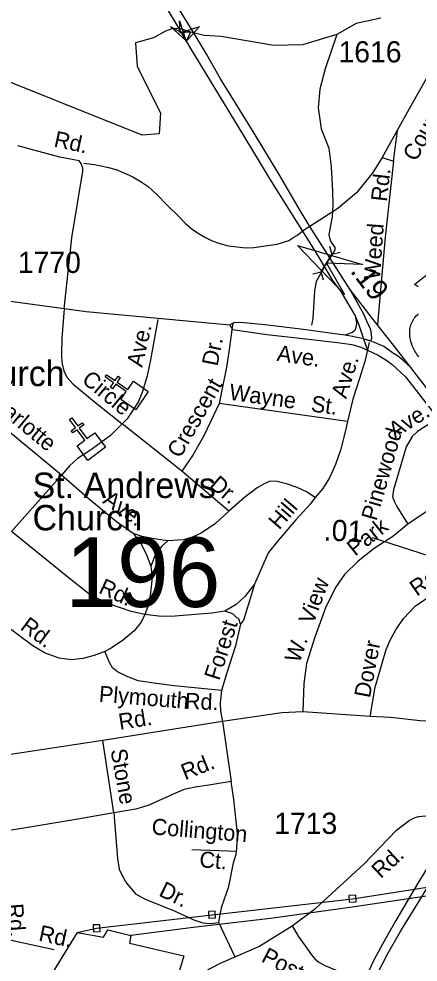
# Model space of a CAD drawing. Extents: x 2220236 to 2384410, y 720751 to 894131.
# Drawn here: x 2344734 to 2347089, y 803394 to 808960 of the extents above; entities that cross this region are included whole.
import ezdxf

# ---------------------------------------------------------------- set-up
doc = ezdxf.new("R2010")
doc.units = 0
doc.layers.add('Default', color=7, linetype='Continuous')

msp = doc.modelspace()

# ---------------------------------------------------------------- linework, layer by layer
at = {"layer": 'Default'}
for p, q in [((2346943.9, 808120.5), (2346966.2, 808300.2)), ((2346877.2, 808141), (2346943.9, 808120.5)), ((2346565.9, 807619.2), (2346579.3, 807570.3)), ((2346516.6, 807466.9), (2346579.3, 807570.3)), ((2346628.9, 807581), (2346579.3, 807570.3)), ((2346467, 807456.1), (2346516.6, 807466.9)), ((2346530, 807417.9), (2346516.6, 807466.9)), ((2345994.9, 807165.3), (2345980.1, 807053.3)), ((2346800, 807049.4), (2346773.5, 806937.6)), ((2344985.9, 806266.7), (2344436.6, 806720.1)), ((2346671.5, 806584.9), (2345914.5, 806689.8)), ((2345695.4, 806291.3), (2345342.1, 806571)), ((2344985.9, 806266.7), (2344689.9, 805935.3)), ((2345972.2, 806054.7), (2345695.4, 806291.3)), ((2347153.6, 806062.9), (2347028.8, 805977.4)), ((2347973.4, 805524.9), (2346818.6, 805898)), ((2346806.2, 804843.8), (2346407.7, 804871.2)), ((2345933.9, 804814.7), (2345229.3, 804702)), ((2345933.9, 804814.7), (2345986.1, 804460)), ((2345229.3, 804702), (2344521.6, 804593.5)), ((2345294.2, 804275.1), (2345229.3, 804702)), ((2346018.4, 804047.8), (2345754.4, 804056.9)), ((2346010, 803424.1), (2345913.3, 803628.9)), ((2344941.5, 803467.2), (2344624.8, 803535.5))]:
    msp.add_line(p, q, dxfattribs=at)
for points in [[(2345480.9, 809244.3), (2345496.4, 809215.6), (2345585.8, 809051.3), (2345652.8, 808942.6)], [(2345749.9, 808902.8), (2345658, 809050.6), (2345596.2, 809160.4)], [(2346869.5, 808964.1), (2346722.8, 808932.1), (2346608.7, 808866.5), (2346407.1, 808805.7), (2346237.1, 808803.3), (2345927.2, 808855), (2345827, 808861.1), (2345748.1, 808881.1), (2345688, 808901.8), (2345641.2, 808903.6), (2345598.1, 808887.2), (2345527.1, 808848.3), (2345421.5, 808817.9), (2345431.5, 808679), (2345568.4, 808405.6), (2345561.5, 808280.5), (2345461.4, 808273.2), (2344448.4, 808678.2)], [(2345652.8, 808942.6), (2345746.4, 808785.4), (2345862.5, 808594.2), (2346061, 808267.1), (2346213.6, 808013.2), (2346345.3, 807802.6), (2346406.1, 807706.8)], [(2346450.2, 807734.3), (2346393.5, 807829.9), (2346269.8, 808042.1), (2346122, 808284.8), (2345923.4, 808605.5), (2345838.6, 808755), (2345749.9, 808902.8)], [(2347268.3, 808837.9), (2347053.4, 808459.4), (2346877.2, 808141), (2346820.8, 808053.7), (2346725.3, 807933.2), (2346615.5, 807839.8), (2346450.2, 807734.3)], [(2346608.7, 808866.5), (2346540.7, 808664.8), (2346509.1, 808545.7), (2346499.4, 808433.9), (2346516.4, 808310), (2346562.5, 808195.8), (2346574.7, 808086.5), (2346583.2, 807940.2), (2346585.6, 807864.8), (2346580.7, 807790.7), (2346571, 807740.9), (2346562.5, 807686.2), (2346571, 807648.6), (2346597.7, 807610.9), (2346597.7, 807597.5), (2346583.2, 807573.2), (2346547.9, 807518.6), (2346487.2, 807410.4), (2346477.5, 807354.2), (2346467.8, 807191.4), (2346460.5, 807152.7)], [(2345000.3, 807248.4), (2345046.2, 807667.8), (2345110.4, 808061.8), (2345110, 808079.6), (2345101.8, 808105.6), (2345089.5, 808121.3), (2344975.2, 808144.5), (2344727.2, 808211.2)], [(2345116.3, 808107.7), (2345179.6, 808100.8), (2345254.9, 808085.4), (2345307.9, 808070), (2345352.4, 808051.2), (2345402, 808028.9), (2345448.2, 808001.5), (2345496.1, 807970.7), (2345549.1, 807921.1), (2345608.9, 807861.2), (2345679.1, 807791), (2345715, 807753.4), (2345757.7, 807717.4), (2345792, 807695.2), (2345831.3, 807671.2), (2345874.1, 807650.7), (2345918.5, 807633.6), (2345968.1, 807619.9), (2346021.2, 807614.7), (2346072.5, 807609.6), (2346118.6, 807611.3), (2346202.5, 807621.6), (2346257.2, 807630.1), (2346325.6, 807652.4), (2346356.4, 807671.1)], [(2346943.9, 808120.5), (2346894.9, 807670.8), (2346849, 807156.7)], [(2346450.2, 807734.3), (2346406.1, 807706.8)], [(2346686.2, 807364.9), (2346450.2, 807734.3)], [(2346356.4, 807671.1), (2346373.5, 807681.5), (2346406.1, 807706.8)], [(2346406.1, 807706.8), (2346497.2, 807562.4), (2346583.2, 807416.9), (2346631.8, 807350.1), (2346653.4, 807314.2), (2346716.5, 807208.1), (2346738.2, 807154.8), (2346766.4, 807072.4)], [(2340486.7, 807629.8), (2342745, 807523.7), (2342907, 807512.4), (2343149.5, 807491.1), (2343404.6, 807462.1), (2343714.1, 807426.7), (2345129.8, 807232.1), (2345977.7, 807154.8)], [(2347088.6, 807379.5), (2347083.4, 807383.3), (2347076.9, 807387.2), (2347070.6, 807390.3), (2347066.6, 807391.9), (2347195.2, 807494.4)], [(2347046, 806901.9), (2346944.1, 807034.9), (2346869.4, 807128.4), (2346817.1, 807193.3), (2346686.2, 807364.9)], [(2346810.2, 807057.1), (2346816.1, 807075.6), (2346814.5, 807097.2), (2346809.2, 807125.2), (2346787, 807177), (2346769.1, 807217.6), (2346686.2, 807364.9)], [(2345000.3, 807248.4), (2344986.3, 807076.5), (2344985.3, 806978.6), (2344988, 806932.5), (2344998.6, 806882.7), (2345017, 806845), (2345053.4, 806805.3), (2345188.8, 806693), (2345342.1, 806571)], [(2346716.5, 807208.1), (2346725.5, 807163.8), (2346721.3, 807138.9), (2346715.5, 807121.5), (2346702.3, 807109.4), (2346655.8, 807093.5)], [(2347092.9, 806965.7), (2347081.6, 806980.3), (2347074.4, 806990.9), (2347069.8, 806998.6), (2347062.9, 807011.1), (2347059.2, 807018.9), (2347054.3, 807030.3), (2347050.5, 807040.7), (2347047.3, 807050.6), (2347045.6, 807056.9), (2347043.1, 807067.9), (2347041.7, 807075.7), (2347040.2, 807086.5), (2347039.4, 807097.8), (2347039.3, 807108.2), (2347039.5, 807116.9), (2347040.5, 807127), (2347042.2, 807137.7), (2347044.3, 807146.9), (2347046.1, 807153.5), (2347048.9, 807161.5), (2347052.5, 807170.4), (2347056.7, 807178.9), (2347060.8, 807186), (2347065.9, 807193.6), (2347070.9, 807200.1), (2347077.5, 807207.2), (2347084.3, 807213.7), (2347090.6, 807218.8)], [(2345552.6, 807186.8), (2345509.5, 806948.8), (2345490.6, 806852.6), (2345463.8, 806760.4), (2345438.6, 806702), (2345371.7, 806599.2), (2345342.1, 806571)], [(2346766.4, 807072.4), (2346691.7, 807088.3), (2346655.8, 807093.5), (2346583.5, 807102.5), (2346412.4, 807126.3), (2346185.2, 807154.2), (2346061.6, 807166.9), (2346004.6, 807169), (2345977.7, 807154.8)], [(2345977.7, 807154.8), (2345993, 807127.3), (2346195.5, 807097.8), (2346408.5, 807073.3), (2346613, 807050), (2346697.9, 807037.9), (2346707.5, 807036.5), (2346750.9, 807022.5), (2346789.7, 807005.9)], [(2345980.1, 807053.3), (2345977.6, 807035.3), (2345958.7, 806905.2), (2345933.5, 806778), (2345914.5, 806689.8)], [(2346766.4, 807072.4), (2346789.7, 807005.9)], [(2347046, 806901.9), (2346998.6, 806946.6), (2346966.5, 806971.5), (2346938, 806988.5), (2346885.7, 807026), (2346830.3, 807049.7), (2346810.2, 807057.1), (2346766.4, 807072.4)], [(2346789.7, 807005.9), (2346852.6, 806975.9), (2346898.8, 806948.2), (2346934.3, 806923), (2347014.4, 806847.4), (2347298.8, 806482.4), (2347357.3, 806415), (2347516, 806189.4), (2347627.8, 806041), (2347745.7, 805894.2), (2347764.5, 805869.5)], [(2346773.5, 806937.6), (2346772.4, 806932.6), (2346742.4, 806837.7), (2346704, 806715.2), (2346671.5, 806584.9)], [(2348097.3, 805531.4), (2347898, 805797.6), (2347827.8, 805891.8), (2347689.5, 806075.3), (2347566.8, 806231.4), (2347503.4, 806312.7), (2347415.8, 806431), (2347165, 806746.7), (2347090.6, 806843.8), (2347046, 806901.9)], [(2345914.5, 806689.8), (2345826.9, 806502.8), (2345760.2, 806386), (2345695.4, 806291.3)], [(2345342.1, 806571), (2345275, 806502.2), (2345162, 806418.8), (2345076.8, 806363.9), (2345033.2, 806323.3), (2344985.9, 806266.7)], [(2346671.5, 806584.9), (2346658.2, 806522.9), (2346631.6, 806414.6), (2346600.6, 806330.3), (2346565.6, 806251.8), (2346526.3, 806189.4), (2346481, 806134.9)], [(2347145.4, 806565.1), (2347084.1, 806525.9), (2347052.5, 806495.6), (2347017.3, 806435.1), (2346944.3, 806180.4), (2346936.8, 806142.3), (2346947.2, 806114.5), (2346963.5, 806082.6), (2347028.8, 805977.4)], [(2345407.9, 805924), (2345309, 805992.8), (2345151.7, 806122.8), (2344985.9, 806266.7)], [(2346481, 806134.9), (2346430.6, 806168.3), (2346374.2, 806195.6), (2346312.1, 806216.8), (2346258, 806230), (2346215.9, 806231.5), (2346184.2, 806219.2), (2346138.4, 806192.7), (2346065.1, 806135.7), (2345972.2, 806054.7)], [(2346481, 806134.9), (2346453.4, 806098.6), (2346366.7, 806003.6), (2346262.2, 805882.3), (2346207, 805811.6), (2346177.7, 805749.4), (2346123.2, 805624.7)], [(2345972.2, 806054.7), (2345893.1, 805981.8), (2345809.8, 805924.8), (2345762.1, 805904.3), (2345704.2, 805885.5), (2345612.4, 805880.5)], [(2345475.7, 805445), (2345395.5, 805463.9), (2345265, 805508.4), (2345156.3, 805559), (2345012.9, 805673.4), (2344689.9, 805935.3)], [(2347028.8, 805977.4), (2346939.7, 805906.3), (2346828.5, 805835.2), (2346735.4, 805759.9), (2346654.3, 805681), (2346601.4, 805604.4), (2346542.7, 805483.7), (2346479, 805311.1), (2346430, 805155.3), (2346414.6, 805038.9), (2346407.7, 804871.2)], [(2345612.4, 805880.5), (2345544.4, 805889.6), (2345460, 805906.5), (2345407.9, 805924)], [(2345407.9, 805924), (2345450.6, 805868.5), (2345485.3, 805802.9), (2345512.2, 805731.4)], [(2345612.4, 805880.5), (2345576.7, 805848.1), (2345541.4, 805805.6), (2345512.2, 805731.4)], [(2345512.2, 805731.4), (2345519, 805663.4), (2345510, 805573.2), (2345502.7, 805523.3), (2345493.2, 805487.1), (2345475.7, 805445)], [(2346806.2, 804843.8), (2346835.3, 805016.7), (2346899.7, 805238.2), (2346923, 805294.4), (2346956.2, 805354.8), (2347001.5, 805421.2), (2347070.5, 805494.1), (2347203.5, 805585.8), (2347391.6, 805725.9)], [(2346123.2, 805624.7), (2346066.2, 805551.9), (2346014.7, 805503.4), (2345949.3, 805464.7)], [(2346123.2, 805624.7), (2346094.4, 805526.5), (2346057.9, 805411.9), (2346040, 805387.8)], [(2345240.3, 805226.3), (2345178.6, 805203.6), (2345110.9, 805186.6), (2345045, 805177.9), (2344971, 805186.9), (2344884.6, 805220), (2344816.1, 805261), (2344654.7, 805381.1), (2344404.4, 805582.1)], [(2345475.7, 805445), (2345454.3, 805400.7), (2345412.8, 805348.2), (2345351.5, 805295.5), (2345278.1, 805246.6), (2345240.3, 805226.3)], [(2345949.3, 805464.7), (2345871.5, 805453.7), (2345655.7, 805435.1), (2345573.7, 805434.2), (2345475.7, 805445)], [(2346040, 805387.8), (2346031.7, 805419.7), (2346017.6, 805427.5), (2345995.3, 805449.2), (2345949.3, 805464.7)], [(2346040, 805387.8), (2346011.6, 805261.4), (2345959.7, 805101), (2345929, 804996.5)], [(2345929, 804996.5), (2345648.7, 805025.3), (2345544.5, 805038), (2345436.4, 805054.6), (2345376, 805078), (2345315.8, 805107.1), (2345285.4, 805130.7), (2345269.1, 805162.6), (2345240.3, 805226.3)], [(2345929, 804996.5), (2345920.2, 804924.2), (2345923.7, 804874.6), (2345933.9, 804814.7)], [(2346407.7, 804871.2), (2346284.6, 804866), (2345933.9, 804814.7)], [(2347219.5, 804215.2), (2347276.2, 804316.1), (2347321.4, 804396), (2347378.1, 804491.6), (2347415.9, 804560.9), (2347429.8, 804610.8), (2347433.7, 804681.8), (2347424.3, 804717.5), (2347406.4, 804745.9), (2347394.9, 804765.8), (2347381.1, 804778.1), (2347340.9, 804797.6), (2347288.7, 804806.9), (2347100.7, 804818.6), (2346925.1, 804837.8), (2346806.2, 804843.8)], [(2345986.1, 804460), (2345925.2, 804450.2), (2345854.4, 804438.4), (2345773.8, 804426.6), (2345709, 804412.8), (2345657.8, 804391.2), (2345499.6, 804319.4), (2345422.9, 804297.7), (2345294.2, 804275.1)], [(2346020, 804060), (2346023, 804154), (2346001.9, 804353.8), (2345986.1, 804460)], [(2345294.2, 804275.1), (2345081.8, 804237.7), (2344429.2, 804129.5)], [(2345294.2, 804275.1), (2345314.9, 804005.4), (2345325.6, 803943.6), (2345344.2, 803902), (2345368.7, 803860.2), (2345393.1, 803830.5), (2345421.9, 803797.1), (2345475, 803767.6), (2345659.8, 803692.8), (2345765.1, 803643), (2345819.4, 803625.7), (2345861.4, 803622.2), (2345913.3, 803628.9)], [(2345461.4, 803059.4), (2345555.9, 803137.4), (2345679.1, 803223), (2345853.5, 803353.1), (2345934.8, 803393.3), (2345940.3, 803396.2), (2346148.6, 803487.4), (2346346.1, 803608.1), (2346484.7, 803712.5), (2346767.8, 803971.8), (2346960.1, 804172.2), (2347035.4, 804229.4), (2347072, 804246.8), (2347093.5, 804253.5), (2347130.1, 804257.9), (2347170.1, 804252.4), (2347210, 804241.3), (2347293.3, 804194.6)], [(2347293.3, 804194.6), (2347087.3, 803859.3), (2346958, 803640.5), (2346878, 803500.6), (2346829.7, 803409.6), (2346776.4, 803297.4), (2346740.9, 803205.3), (2346706.5, 803098.7), (2346678.2, 802989.8), (2346635.4, 802764.4), (2346581, 802475.7), (2346543.4, 802235.3), (2346526.5, 802118.8), (2346519, 802043.6), (2346511.5, 801961), (2346505.9, 801793.7), (2346494.6, 801474.3), (2346460.8, 800446.4), (2346440.1, 799717.3), (2346423.3, 798959.5), (2346418.3, 798634.2), (2346404, 798402.2)], [(2346475.7, 798398.2), (2346496.3, 798954.6), (2346513.4, 799715.4), (2346530.3, 800457.7), (2346567.8, 801476.1), (2346575.4, 801778.7), (2346586.6, 802023), (2346590.4, 802101.9), (2346607.3, 802246.6), (2346633.7, 802436.9), (2346668.2, 802656.7), (2346719.2, 802916.6), (2346742, 803019.8), (2346775.3, 803129.8), (2346808.6, 803215.3), (2346849.2, 803326.3), (2346910.2, 803445.1), (2346986.9, 803579.5), (2347109.6, 803780.5), (2347236.7, 803994.8), (2347338.9, 804163.5)], [(2345913.3, 803628.9), (2345920.3, 803676.1), (2345930.1, 803723.3), (2345971.4, 803841.3), (2345999.1, 803979.7), (2346016.3, 804031.9), (2346020, 804060)], [(2345078.2, 803568.8), (2345192, 803594.2), (2345872.9, 803674.3), (2346701.4, 803768.3), (2347318, 803863.7)], [(2347190.8, 803792.1), (2346700, 803718.2), (2346216.9, 803652.5), (2345761.7, 803599.1), (2345394.5, 803550.7)], [(2346682.2, 803747.5), (2346722.2, 803749.1), (2346720.5, 803789.1), (2346680.6, 803787.5), (2346682.2, 803747.5)], [(2345853.7, 803653.5), (2345893.7, 803655.1), (2345892, 803695), (2345852.1, 803693.4), (2345853.7, 803653.5)], [(2345172.9, 803573.4), (2345212.8, 803575.1), (2345211.2, 803615), (2345171.3, 803613.4), (2345172.9, 803573.4)], [(2346346.1, 803608.1), (2346380.3, 803546.5), (2346423.1, 803490), (2346459, 803436.9), (2346479.6, 803413), (2346503.5, 803394.1), (2346537.7, 803375.3), (2346604.4, 803346.2), (2346693.4, 803308.6), (2346708.5, 803302.7)], [(2345078.2, 803568.8), (2344886, 803258.6), (2345020.4, 803226.3)], [(2345078.2, 803568.8), (2345232.6, 803540.7), (2345258.1, 803584.9), (2345394.5, 803550.7)], [(2345394.5, 803550.7), (2345386.9, 803506.6), (2345705.7, 803432.3), (2345657.7, 803263.9), (2345614.1, 803229.3), (2345533.2, 803158.4), (2345491.4, 803127.9), (2345371.3, 803154.6)]]:
    msp.add_lwpolyline(points, dxfattribs=at)
for points in [[(2345680.2, 808948.4), (2345718.3, 808832.5), (2345627.4, 808913.8), (2345684.9, 808883.5)], [(2345683.3, 808876.3), (2345799, 808914.6), (2345718, 808823.5), (2345748.1, 808881.1)], [(2346653.9, 807333.6), (2346376.8, 807622), (2346761, 807510.8), (2346547.9, 807518.6)], [(2345335.2, 806713.6), (2345367.4, 806760.5), (2345304.8, 806803.8), (2345286.6, 806777.5), (2345273.5, 806786.6), (2345291.7, 806812.9), (2345242.2, 806847.1), (2345251.3, 806860.3), (2345300.8, 806826.1), (2345319, 806852.4), (2345332.1, 806843.3), (2345313.9, 806817), (2345376.6, 806773.7), (2345409.4, 806821.1), (2345497, 806760.5), (2345422.7, 806653.1)], [(2345076.9, 806440.4), (2345122.6, 806474.3), (2345077.4, 806535.6), (2345051.7, 806516.6), (2345042.2, 806529.4), (2345067.9, 806548.4), (2345032.2, 806596.8), (2345045.1, 806606.3), (2345080.8, 806557.9), (2345106.6, 806576.9), (2345116, 806564.1), (2345090.3, 806545.1), (2345135.5, 806483.8), (2345182, 806518), (2345245.2, 806432.3), (2345140.1, 806354.7)]]:
    msp.add_lwpolyline(points, close=True, dxfattribs=at)

# ---------------------------------------------------------------- texts
for s, height, p in [('1616', 125, (2346618.9, 808702.8)), ('1770', 125, (2344727.4, 807460.5)), ('United Church', 150, (2343721.6, 806792.7)), ('St. Andrews', 150, (2344814.2, 806132.6)), ('Church', 150, (2344814.2, 805941.5)), ('196', 410.1, (2345007.4, 805489.8)), ('1713', 125, (2346239.9, 804150.9))]:
    msp.add_text(s, height=height, dxfattribs=at).set_placement(p)
for s, height, rotation, p in [('Country', 95, 60.8259, (2347076, 808112.9)), ('Rd.', 95, 347.8751, (2344935.5, 808206.6)), ('Rd.', 95, 83.5502, (2346904.2, 807878.2)), ('Weed', 95, 85.8283, (2346862.7, 807418.8)), ('.19', 125, 307.3464, (2346684.3, 807470.4)), ('Ave.', 95, 77.0139, (2345460.8, 806900.2)), ('Dr.', 95, 78.8492, (2345905.3, 806906.7)), ('Ave.', 95, 351.611, (2346251.5, 806942.6)), ('Ave.', 95, 72.5958, (2346663.9, 806714.5)), ('Circle', 95, 320.328, (2345099, 806820)), ('Crescent', 95, 60.2714, (2345685.3, 806362.4)), ('Charlotte', 95, 320.4634, (2344507.3, 806729.6)), ('Wayne', 95, 352.1105, (2345970.1, 806712.9)), ('St.', 95, 352.1105, (2346452.2, 806644)), ('Ave.', 95, 32.6388, (2346952.5, 806482.9)), ('Pinewood', 95, 74.0066, (2346842.6, 805993.2)), ('Dr.', 95, 319.4772, (2345851.9, 806200.7)), ('Ave.', 95, 325.1752, (2345222.1, 806105.7)), ('Hill', 95, 49.2545, (2346268.9, 805940.3)), ('.01', 125, 357.3367, (2346529.9, 805882.6)), ('Park', 95, 38.5885, (2346716.4, 805786.1)), ('Rd.', 95, 34.5863, (2347080.5, 805549.8)), ('Rd.', 95, 335.0379, (2345198.6, 805575.5)), ('View', 95, 69.7424, (2346470.2, 805381.9)), ('Rd.', 95, 323.3463, (2344736, 805361.5)), ('Forest', 95, 72.0703, (2345914.7, 805051.3)), ('W.', 95, 70.4216, (2346388.4, 805154.3)), ('Dover', 95, 79.3195, (2346804.1, 804949.1)), ('Plymouth', 95, 355.3566, (2345203.2, 804930.8)), ('Rd.', 95, 357.712, (2345711.7, 804888.6)), ('Rd.', 95, 9.0501, (2345329.2, 804764.5)), ('Stone', 95, 280.1717, (2345274, 804645.3)), ('Rd.', 95, 21.946, (2345713.9, 804467)), ('Collington', 95, 355.3362, (2345514.1, 804148)), ('Ct.', 95, 355.3362, (2345795.7, 803954.3)), ('Rd.', 95, 42.7525, (2346868, 803883.4)), ('Dr.', 95, 334.0927, (2345553.1, 803788.4)), ('Rd.', 95, 274.8406, (2344663.9, 803736)), ('Rd.', 95, 347.8298, (2344845.7, 803521.4)), ('Postal Dr', 95, 332.5924, (2346157.8, 803400.7))]:
    msp.add_text(s, height=height, rotation=rotation, dxfattribs=at).set_placement(p)

doc.saveas('drawing.dxf')
